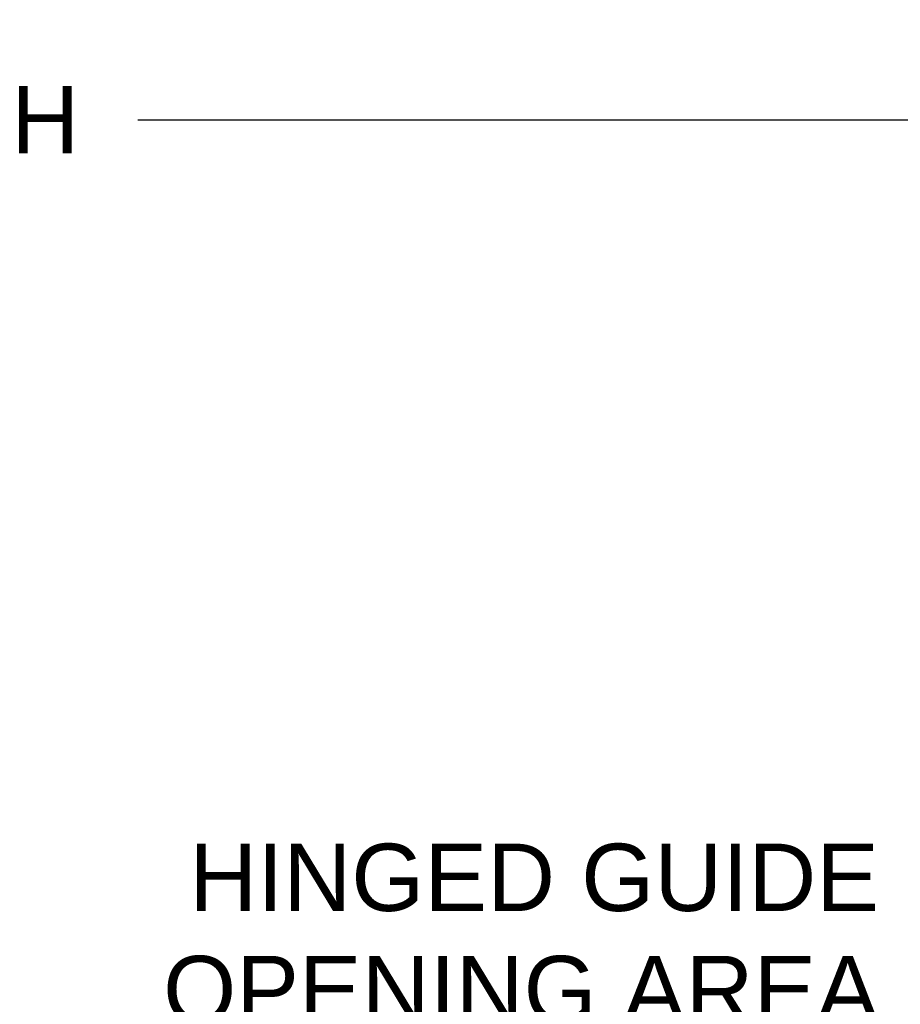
# Model space of a CAD drawing. Header units: inches. Extents: x 170 to 288, y 234 to 248.
# Tile 373 of 480: x 254.05 to 255.28, y 237.23 to 238.6. Entities that reach past the tile are written whole.
import ezdxf

# ---------------------------------------------------------------- set-up
doc = ezdxf.new("R2010")
doc.units = ezdxf.units.IN
doc.header["$LTSCALE"] = 0.25
doc.header["$MEASUREMENT"] = 0
doc.layers.add('ANNOTATIONS', color=1, linetype='Continuous')
doc.layers.add('STANDARD Z GUIDE MOTOR RH', color=7, linetype='Continuous')
doc.styles.add('ARIAL', font='arial.ttf', dxfattribs={"height": 0.09375})
doc.dimstyles.new('STANDARD$0', dxfattribs={"dimtxt": 0.09375, "dimasz": 0.09375, "dimexe": 0.03125, "dimexo": 0.046875, "dimgap": 0.09, "dimtad": 0, "dimtih": 1, "dimtoh": 1, "dimdec": 4, "dimzin": 0, "dimdsep": 46, "dimtxsty": 'ARIAL', "dimcen": 0.09, "dimadec": 0, "dimazin": 0, "dimtfac": 1, "dimtdec": 4, "dimtofl": 0, "dimtmove": 0, "dimatfit": 1, "dimfxl": 1, "dimtolj": 1, "dimtzin": 0, "dimarcsym": 0})

# ---------------------------------------------------------------- blocks, each defined once
blk = doc.blocks.new('*D36')
at = {"layer": 'ANNOTATIONS', "color": 0, "lineweight": -2, "transparency": 16777216}
for p, q in [((251.6021, 238.0749), (251.6021, 238.4883)), ((255.6023, 238.077), (255.6023, 238.4883)), ((251.6958, 238.457), (252.9857, 238.457)), ((255.5086, 238.457), (254.2184, 238.457))]:
    blk.add_line(p, q, dxfattribs=at)
at = {"layer": 'ANNOTATIONS', "color": 0, "transparency": 16777216}
for points in [[(251.6958, 238.4727), (251.6958, 238.4414), (251.6021, 238.457)], [(255.5086, 238.4727), (255.5086, 238.4414), (255.6023, 238.457)]]:
    blk.add_solid(points, dxfattribs=at)
at = {"layer": 'defpoints', "color": 0, "transparency": 16777216}
for p in [(255.6023, 238.457), (255.6023, 238.0301), (251.6021, 238.0281)]:
    blk.add_point(p, dxfattribs=at)
at = {"layer": 'ANNOTATIONS', "color": 0, "transparency": 16777216, "insert": (253.6021, 238.457), "char_height": 0.09375, "attachment_point": 5, "style": 'ARIAL'}
blk.add_mtext('\\A1;OPENING WIDTH', dxfattribs=at)

msp = doc.modelspace()

# ---------------------------------------------------------------- hatches: boundary and pattern name
at = {"layer": 'STANDARD Z GUIDE MOTOR RH'}
h = msp.add_hatch(dxfattribs=at)
h.set_pattern_fill('ANSI31', color=256)
edge = h.paths.add_edge_path()
edge.add_ellipse((251.30783, 237.92112), major_axis=(0.41679, -0.00287), ratio=0.919729, start_angle=45.45355, end_angle=161.00699)
edge.add_line((250.91458, 238.04859), (250.91458, 238.03768))
edge.add_line((250.91458, 238.03768), (251.60208, 238.03768))
edge.add_line((251.60208, 238.03768), (251.60208, 238.1923))
edge = h.paths.add_edge_path()
edge.add_line((251.60208, 238.55331), (250.91458, 238.55331))
edge.add_line((250.91458, 238.55331), (250.91458, 238.32179))
edge.add_line((250.91458, 238.32179), (250.99255, 238.32179))
edge.add_line((250.99255, 238.32179), (250.85048, 238.27489))
edge.add_line((250.85048, 238.27489), (250.91458, 238.27489))
edge.add_line((250.91458, 238.27489), (250.91458, 238.04859))
edge.add_ellipse((251.30783, 237.92112), major_axis=(0.41679, -0.00287), ratio=0.919729, start_angle=45.45355, end_angle=161.00699, ccw=False)
edge.add_line((251.60208, 238.1923), (251.60208, 238.55331))
h.paths.add_polyline_path([(256.28958, 238.55331), (255.60208, 238.55331), (255.60208, 238.03768), (256.28958, 238.03768), (256.28958, 238.27489), (256.35369, 238.27489), (256.21162, 238.32179), (256.28958, 238.32179)])

# ---------------------------------------------------------------- texts
at = {"layer": 'ANNOTATIONS', "insert": (255.25057, 237.19777), "char_height": 0.09375, "attachment_point": 9, "style": 'ARIAL'}
msp.add_mtext('HINGED GUIDE \\POPENING AREA', dxfattribs=at)

# ---------------------------------------------------------------- dimensions: what is measured, and where the dimension line sits
at = {"layer": 'ANNOTATIONS'}
dim = msp.add_linear_dim(base=(255.6023, 238.45705), p1=(251.60208, 238.02805), p2=(255.6023, 238.03009), text='OPENING WIDTH', dimstyle='STANDARD$0', dxfattribs=at)
dim.commit()
dim.dimension.update_dxf_attribs({"geometry": '*D36', "text_midpoint": (253.60208, 238.45705), "dimtype": 160})

doc.saveas('drawing.dxf')
